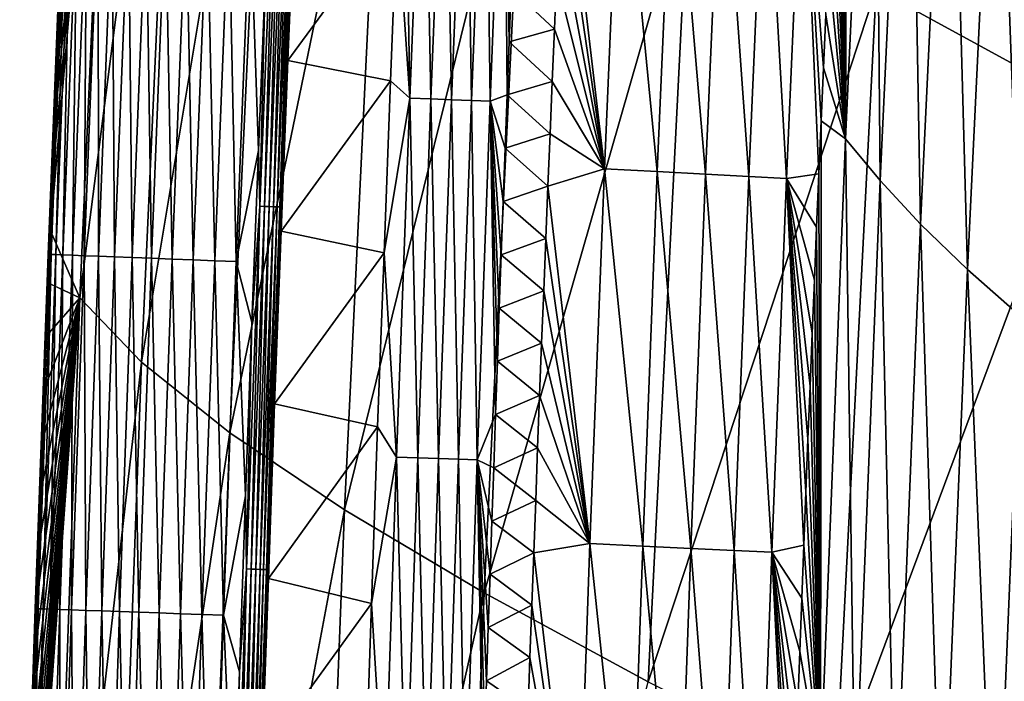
# Model space of a CAD drawing. Header units: millimetres. Extents: x -300 to 300, y -500 to 500.
# Tile 392 of 656: x -298 to -277, y 115 to 129. Entities that reach past the tile are written whole.
import ezdxf

# ---------------------------------------------------------------- set-up
doc = ezdxf.new("R2010")
doc.units = ezdxf.units.MM
doc.header["$LTSCALE"] = 81.481481
for name, color, linetype in [('20', 7, 'CONTINUOUS'), ('22', 7, 'CONTINUOUS'), ('24', 7, 'CONTINUOUS'), ('25', 7, 'CONTINUOUS'), ('28', 7, 'CONTINUOUS'), ('29', 7, 'CONTINUOUS'), ('31', 7, 'CONTINUOUS'), ('33', 7, 'CONTINUOUS')]:
    doc.layers.add(name, color=color, linetype=linetype)

msp = doc.modelspace()

# ---------------------------------------------------------------- linework, layer by layer
at = {"layer": '20', "color": 7, "linetype": 'CONTINUOUS'}
for points in [[(-275.443, 126.967, 37.871), (-274.429, 143.151, 37.956), (-279.968, 129.44, 34.437), (-275.443, 126.967, 37.871)], [(-297.123, 122.784, 9.611), (-296.316, 141.157, 9.631), (-297.758, 124.233, 5.571), (-297.123, 122.784, 9.611)], [(-297.758, 124.233, 5.571), (-296.316, 141.157, 9.631), (-297.713, 125.366, 5.573), (-297.758, 124.233, 5.571)], [(-297.713, 125.366, 5.573), (-296.316, 141.157, 9.631), (-297.669, 126.499, 5.576), (-297.713, 125.366, 5.573)], [(-297.669, 126.499, 5.576), (-296.316, 141.157, 9.631), (-297.623, 127.632, 5.578), (-297.669, 126.499, 5.576)], [(-297.623, 127.632, 5.578), (-296.316, 141.157, 9.631), (-297.578, 128.764, 5.581), (-297.623, 127.632, 5.578)], [(-297.578, 128.764, 5.581), (-296.316, 141.157, 9.631), (-297.531, 129.896, 5.583), (-297.578, 128.764, 5.581)], [(-297.123, 122.784, 9.611), (-294.971, 139.594, 14.291), (-296.316, 141.157, 9.631), (-297.123, 122.784, 9.611)], [(-295.798, 121.4, 14.259), (-294.971, 139.594, 14.291), (-297.123, 122.784, 9.611), (-295.798, 121.4, 14.259)], [(-295.798, 121.4, 14.259), (-293.05, 137.87, 18.734), (-294.971, 139.594, 14.291), (-295.798, 121.4, 14.259)], [(-293.891, 119.877, 18.692), (-293.05, 137.87, 18.734), (-295.798, 121.4, 14.259), (-293.891, 119.877, 18.692)], [(-293.891, 119.877, 18.692), (-290.569, 135.989, 22.965), (-293.05, 137.87, 18.734), (-293.891, 119.877, 18.692)], [(-291.423, 118.22, 22.914), (-290.569, 135.989, 22.965), (-293.891, 119.877, 18.692), (-291.423, 118.22, 22.914)], [(-291.423, 118.22, 22.914), (-287.55, 133.955, 26.989), (-290.569, 135.989, 22.965), (-291.423, 118.22, 22.914)], [(-288.412, 116.431, 26.93), (-287.55, 133.955, 26.989), (-291.423, 118.22, 22.914), (-288.412, 116.431, 26.93)], [(-288.412, 116.431, 26.93), (-284.009, 131.77, 30.811), (-287.55, 133.955, 26.989), (-288.412, 116.431, 26.93)], [(-284.876, 114.513, 30.746), (-284.009, 131.77, 30.811), (-288.412, 116.431, 26.93), (-284.876, 114.513, 30.746)], [(-284.876, 114.513, 30.746), (-279.968, 129.44, 34.437), (-284.009, 131.77, 30.811), (-284.876, 114.513, 30.746)], [(-280.837, 112.47, 34.366), (-279.968, 129.44, 34.437), (-284.876, 114.513, 30.746), (-280.837, 112.47, 34.366)], [(-280.837, 112.47, 34.366), (-275.443, 126.967, 37.871), (-279.968, 129.44, 34.437), (-280.837, 112.47, 34.366)], [(-276.312, 110.305, 37.795), (-275.443, 126.967, 37.871), (-280.837, 112.47, 34.366), (-276.312, 110.305, 37.795)], [(-297.801, 123.1, 5.568), (-297.123, 122.784, 9.611), (-297.758, 124.233, 5.571), (-297.801, 123.1, 5.568)], [(-297.844, 121.967, 5.566), (-297.123, 122.784, 9.611), (-297.801, 123.1, 5.568), (-297.844, 121.967, 5.566)], [(-297.793, 103.827, 9.593), (-297.123, 122.784, 9.611), (-298.422, 104.953, 5.533), (-297.793, 103.827, 9.593)], [(-298.422, 104.953, 5.533), (-297.123, 122.784, 9.611), (-298.387, 106.088, 5.535), (-298.422, 104.953, 5.533)], [(-298.387, 106.088, 5.535), (-297.123, 122.784, 9.611), (-298.352, 107.223, 5.537), (-298.387, 106.088, 5.535)], [(-298.352, 107.223, 5.537), (-297.123, 122.784, 9.611), (-298.316, 108.358, 5.539), (-298.352, 107.223, 5.537)], [(-298.316, 108.358, 5.539), (-297.123, 122.784, 9.611), (-298.28, 109.493, 5.541), (-298.316, 108.358, 5.539)], [(-298.28, 109.493, 5.541), (-297.123, 122.784, 9.611), (-298.243, 110.628, 5.543), (-298.28, 109.493, 5.541)], [(-298.243, 110.628, 5.543), (-297.123, 122.784, 9.611), (-298.205, 111.762, 5.545), (-298.243, 110.628, 5.543)], [(-298.205, 111.762, 5.545), (-297.123, 122.784, 9.611), (-298.167, 112.897, 5.548), (-298.205, 111.762, 5.545)], [(-298.167, 112.897, 5.548), (-297.123, 122.784, 9.611), (-298.129, 114.031, 5.55), (-298.167, 112.897, 5.548)], [(-298.129, 114.031, 5.55), (-297.123, 122.784, 9.611), (-298.09, 115.165, 5.552), (-298.129, 114.031, 5.55)], [(-298.09, 115.165, 5.552), (-297.123, 122.784, 9.611), (-298.05, 116.299, 5.554), (-298.09, 115.165, 5.552)], [(-298.05, 116.299, 5.554), (-297.123, 122.784, 9.611), (-298.01, 117.433, 5.557), (-298.05, 116.299, 5.554)], [(-298.01, 117.433, 5.557), (-297.123, 122.784, 9.611), (-297.97, 118.567, 5.559), (-298.01, 117.433, 5.557)], [(-297.97, 118.567, 5.559), (-297.123, 122.784, 9.611), (-297.928, 119.7, 5.561), (-297.97, 118.567, 5.559)], [(-297.928, 119.7, 5.561), (-297.123, 122.784, 9.611), (-297.886, 120.834, 5.564), (-297.928, 119.7, 5.561)], [(-297.886, 120.834, 5.564), (-297.123, 122.784, 9.611), (-297.844, 121.967, 5.566), (-297.886, 120.834, 5.564)], [(-297.793, 103.827, 9.593), (-295.798, 121.4, 14.259), (-297.123, 122.784, 9.611), (-297.793, 103.827, 9.593)], [(-296.484, 102.636, 14.231), (-295.798, 121.4, 14.259), (-297.793, 103.827, 9.593), (-296.484, 102.636, 14.231)], [(-296.484, 102.636, 14.231), (-293.891, 119.877, 18.692), (-295.798, 121.4, 14.259), (-296.484, 102.636, 14.231)], [(-294.591, 101.329, 18.655), (-293.891, 119.877, 18.692), (-296.484, 102.636, 14.231), (-294.591, 101.329, 18.655)], [(-294.591, 101.329, 18.655), (-291.423, 118.22, 22.914), (-293.891, 119.877, 18.692), (-294.591, 101.329, 18.655)], [(-292.134, 99.91, 22.869), (-291.423, 118.22, 22.914), (-294.591, 101.329, 18.655), (-292.134, 99.91, 22.869)], [(-292.134, 99.91, 22.869), (-288.412, 116.431, 26.93), (-291.423, 118.22, 22.914), (-292.134, 99.91, 22.869)], [(-289.13, 98.381, 26.879), (-288.412, 116.431, 26.93), (-292.134, 99.91, 22.869), (-289.13, 98.381, 26.879)], [(-289.13, 98.381, 26.879), (-284.876, 114.513, 30.746), (-288.412, 116.431, 26.93), (-289.13, 98.381, 26.879)]]:
    msp.add_3dface(points, dxfattribs=at)
at = {"layer": '22', "color": 7, "linetype": 'CONTINUOUS'}
for points in [[(-280.007, 139.521, 11.1), (-280.624, 126.211, 11.133), (-280.573, 139.183, 9.915), (-280.007, 139.521, 11.1)], [(-280.624, 126.211, 11.133), (-280.007, 139.521, 11.1), (-279.881, 125.313, 12.606), (-280.624, 126.211, 11.133)], [(-279.881, 125.313, 12.606), (-280.007, 139.521, 11.1), (-279.26, 138.54, 12.583), (-279.881, 125.313, 12.606)], [(-280.573, 139.183, 9.915), (-280.624, 126.211, 11.133), (-280.629, 138.038, 9.918), (-280.573, 139.183, 9.915)], [(-279.881, 125.313, 12.606), (-279.26, 138.54, 12.583), (-279.01, 124.375, 14.082), (-279.881, 125.313, 12.606)], [(-279.01, 124.375, 14.082), (-279.26, 138.54, 12.583), (-278.385, 137.515, 14.07), (-279.01, 124.375, 14.082)], [(-280.629, 138.038, 9.918), (-280.624, 126.211, 11.133), (-280.685, 136.893, 9.92), (-280.629, 138.038, 9.918)], [(-279.01, 124.375, 14.082), (-278.385, 137.515, 14.07), (-278.001, 123.398, 15.565), (-279.01, 124.375, 14.082)], [(-278.001, 123.398, 15.565), (-278.385, 137.515, 14.07), (-277.372, 136.446, 15.563), (-278.001, 123.398, 15.565)], [(-280.685, 136.893, 9.92), (-280.624, 126.211, 11.133), (-280.739, 135.749, 9.923), (-280.685, 136.893, 9.92)], [(-278.001, 123.398, 15.565), (-277.372, 136.446, 15.563), (-276.847, 122.381, 17.059), (-278.001, 123.398, 15.565)], [(-276.847, 122.381, 17.059), (-277.372, 136.446, 15.563), (-276.213, 135.333, 17.066), (-276.847, 122.381, 17.059)], [(-280.739, 135.749, 9.923), (-280.624, 126.211, 11.133), (-280.793, 134.605, 9.925), (-280.739, 135.749, 9.923)], [(-280.793, 134.605, 9.925), (-280.624, 126.211, 11.133), (-280.847, 133.46, 9.927), (-280.793, 134.605, 9.925)], [(-280.847, 133.46, 9.927), (-280.624, 126.211, 11.133), (-280.899, 132.316, 9.929), (-280.847, 133.46, 9.927)], [(-280.899, 132.316, 9.929), (-280.624, 126.211, 11.133), (-280.951, 131.172, 9.932), (-280.899, 132.316, 9.929)], [(-280.951, 131.172, 9.932), (-280.624, 126.211, 11.133), (-281.003, 130.028, 9.934), (-280.951, 131.172, 9.932)], [(-281.003, 130.028, 9.934), (-280.624, 126.211, 11.133), (-281.053, 128.885, 9.936), (-281.003, 130.028, 9.934)], [(-281.053, 128.885, 9.936), (-280.624, 126.211, 11.133), (-281.103, 127.741, 9.938), (-281.053, 128.885, 9.936)], [(-281.103, 127.741, 9.938), (-280.624, 126.211, 11.133), (-281.152, 126.598, 9.94), (-281.103, 127.741, 9.938)], [(-281.152, 126.598, 9.94), (-281.165, 112.583, 11.163), (-281.201, 125.454, 9.943), (-281.152, 126.598, 9.94)], [(-280.624, 126.211, 11.133), (-281.165, 112.583, 11.163), (-281.152, 126.598, 9.94), (-280.624, 126.211, 11.133)], [(-281.165, 112.583, 11.163), (-280.624, 126.211, 11.133), (-280.426, 111.773, 12.625), (-281.165, 112.583, 11.163)], [(-280.426, 111.773, 12.625), (-280.624, 126.211, 11.133), (-279.881, 125.313, 12.606), (-280.426, 111.773, 12.625)], [(-281.201, 125.454, 9.943), (-281.165, 112.583, 11.163), (-281.249, 124.311, 9.945), (-281.201, 125.454, 9.943)], [(-280.426, 111.773, 12.625), (-279.881, 125.313, 12.606), (-279.559, 110.927, 14.092), (-280.426, 111.773, 12.625)], [(-279.559, 110.927, 14.092), (-279.881, 125.313, 12.606), (-279.01, 124.375, 14.082), (-279.559, 110.927, 14.092)], [(-279.559, 110.927, 14.092), (-279.01, 124.375, 14.082), (-278.554, 110.047, 15.567), (-279.559, 110.927, 14.092)], [(-278.554, 110.047, 15.567), (-279.01, 124.375, 14.082), (-278.001, 123.398, 15.565), (-278.554, 110.047, 15.567)], [(-281.249, 124.311, 9.945), (-281.165, 112.583, 11.163), (-281.296, 123.168, 9.947), (-281.249, 124.311, 9.945)], [(-278.554, 110.047, 15.567), (-278.001, 123.398, 15.565), (-277.404, 109.132, 17.052), (-278.554, 110.047, 15.567)], [(-277.404, 109.132, 17.052), (-278.001, 123.398, 15.565), (-276.847, 122.381, 17.059), (-277.404, 109.132, 17.052)], [(-281.296, 123.168, 9.947), (-281.165, 112.583, 11.163), (-281.343, 122.025, 9.949), (-281.296, 123.168, 9.947)], [(-277.404, 109.132, 17.052), (-276.847, 122.381, 17.059), (-276.1, 108.181, 18.548), (-277.404, 109.132, 17.052)], [(-281.343, 122.025, 9.949), (-281.165, 112.583, 11.163), (-281.389, 120.882, 9.951), (-281.343, 122.025, 9.949)], [(-281.389, 120.882, 9.951), (-281.165, 112.583, 11.163), (-281.435, 119.739, 9.953), (-281.389, 120.882, 9.951)], [(-281.435, 119.739, 9.953), (-281.165, 112.583, 11.163), (-281.479, 118.597, 9.955), (-281.435, 119.739, 9.953)], [(-281.479, 118.597, 9.955), (-281.165, 112.583, 11.163), (-281.524, 117.454, 9.957), (-281.479, 118.597, 9.955)], [(-281.524, 117.454, 9.957), (-281.165, 112.583, 11.163), (-281.567, 116.312, 9.959), (-281.524, 117.454, 9.957)], [(-281.567, 116.312, 9.959), (-281.165, 112.583, 11.163), (-281.61, 115.17, 9.96), (-281.567, 116.312, 9.959)], [(-281.61, 115.17, 9.96), (-281.165, 112.583, 11.163), (-281.653, 114.028, 9.962), (-281.61, 115.17, 9.96)]]:
    msp.add_3dface(points, dxfattribs=at)
at = {"layer": '24', "color": 7, "linetype": 'CONTINUOUS'}
for points in [[(-286.851, 129.701, 2.18), (-286.899, 128.574, 2.178), (-287.831, 129.452, 1.393), (-286.851, 129.701, 2.18)], [(-287.831, 129.452, 1.393), (-286.899, 128.574, 2.178), (-287.875, 128.304, 1.394), (-287.831, 129.452, 1.393)], [(-286.899, 128.574, 2.178), (-286.946, 127.446, 2.175), (-287.875, 128.304, 1.394), (-286.899, 128.574, 2.178)], [(-287.875, 128.304, 1.394), (-286.946, 127.446, 2.175), (-287.919, 127.156, 1.395), (-287.875, 128.304, 1.394)], [(-286.946, 127.446, 2.175), (-286.993, 126.319, 2.173), (-287.919, 127.156, 1.395), (-286.946, 127.446, 2.175)], [(-287.919, 127.156, 1.395), (-286.993, 126.319, 2.173), (-287.962, 126.008, 1.396), (-287.919, 127.156, 1.395)], [(-286.993, 126.319, 2.173), (-287.039, 125.191, 2.171), (-287.962, 126.008, 1.396), (-286.993, 126.319, 2.173)], [(-287.962, 126.008, 1.396), (-287.039, 125.191, 2.171), (-288.004, 124.86, 1.397), (-287.962, 126.008, 1.396)], [(-287.039, 125.191, 2.171), (-287.085, 124.063, 2.169), (-288.004, 124.86, 1.397), (-287.039, 125.191, 2.171)], [(-288.004, 124.86, 1.397), (-287.085, 124.063, 2.169), (-288.046, 123.713, 1.398), (-288.004, 124.86, 1.397)], [(-287.085, 124.063, 2.169), (-287.13, 122.935, 2.167), (-288.046, 123.713, 1.398), (-287.085, 124.063, 2.169)], [(-288.046, 123.713, 1.398), (-287.13, 122.935, 2.167), (-288.088, 122.565, 1.398), (-288.046, 123.713, 1.398)], [(-287.13, 122.935, 2.167), (-287.174, 121.807, 2.165), (-288.088, 122.565, 1.398), (-287.13, 122.935, 2.167)], [(-288.088, 122.565, 1.398), (-287.174, 121.807, 2.165), (-288.129, 121.418, 1.399), (-288.088, 122.565, 1.398)], [(-287.174, 121.807, 2.165), (-287.218, 120.679, 2.163), (-288.129, 121.418, 1.399), (-287.174, 121.807, 2.165)], [(-288.129, 121.418, 1.399), (-287.218, 120.679, 2.163), (-288.169, 120.27, 1.4), (-288.129, 121.418, 1.399)], [(-287.218, 120.679, 2.163), (-287.261, 119.551, 2.161), (-288.169, 120.27, 1.4), (-287.218, 120.679, 2.163)], [(-288.169, 120.27, 1.4), (-287.261, 119.551, 2.161), (-288.208, 119.123, 1.401), (-288.169, 120.27, 1.4)], [(-287.261, 119.551, 2.161), (-287.303, 118.423, 2.159), (-288.208, 119.123, 1.401), (-287.261, 119.551, 2.161)], [(-288.208, 119.123, 1.401), (-287.303, 118.423, 2.159), (-288.247, 117.976, 1.402), (-288.208, 119.123, 1.401)], [(-287.303, 118.423, 2.159), (-287.345, 117.295, 2.157), (-288.247, 117.976, 1.402), (-287.303, 118.423, 2.159)], [(-288.247, 117.976, 1.402), (-287.345, 117.295, 2.157), (-288.286, 116.829, 1.402), (-288.247, 117.976, 1.402)], [(-287.345, 117.295, 2.157), (-287.387, 116.166, 2.155), (-288.286, 116.829, 1.402), (-287.345, 117.295, 2.157)], [(-288.286, 116.829, 1.402), (-287.387, 116.166, 2.155), (-288.324, 115.682, 1.403), (-288.286, 116.829, 1.402)], [(-287.387, 116.166, 2.155), (-287.428, 115.038, 2.154), (-288.324, 115.682, 1.403), (-287.387, 116.166, 2.155)], [(-288.324, 115.682, 1.403), (-287.428, 115.038, 2.154), (-288.361, 114.535, 1.404), (-288.324, 115.682, 1.403)], [(-287.428, 115.038, 2.154), (-287.468, 113.909, 2.152), (-288.361, 114.535, 1.404), (-287.428, 115.038, 2.154)], [(-288.361, 114.535, 1.404), (-287.468, 113.909, 2.152), (-288.398, 113.389, 1.405), (-288.361, 114.535, 1.404)]]:
    msp.add_3dface(points, dxfattribs=at)
at = {"layer": '25', "color": 7, "linetype": 'CONTINUOUS'}
for points in [[(-286.703, 133.083, 2.186), (-285.473, 133.634, 3.244), (-285.819, 125.565, 3.234), (-286.703, 133.083, 2.186)], [(-285.473, 133.634, 3.244), (-284.682, 125.507, 4.416), (-285.819, 125.565, 3.234), (-285.473, 133.634, 3.244)], [(-284.335, 133.571, 4.421), (-284.682, 125.507, 4.416), (-285.473, 133.634, 3.244), (-284.335, 133.571, 4.421)], [(-284.335, 133.571, 4.421), (-283.642, 125.453, 5.691), (-284.682, 125.507, 4.416), (-284.335, 133.571, 4.421)], [(-283.294, 133.512, 5.69), (-283.642, 125.453, 5.691), (-284.335, 133.571, 4.421), (-283.294, 133.512, 5.69)], [(-283.294, 133.512, 5.69), (-282.71, 125.403, 7.047), (-283.642, 125.453, 5.691), (-283.294, 133.512, 5.69)], [(-282.361, 133.457, 7.042), (-282.71, 125.403, 7.047), (-283.294, 133.512, 5.69), (-282.361, 133.457, 7.042)], [(-282.361, 133.457, 7.042), (-281.896, 125.358, 8.471), (-282.71, 125.403, 7.047), (-282.361, 133.457, 7.042)], [(-281.544, 133.409, 8.46), (-281.896, 125.358, 8.471), (-282.361, 133.457, 7.042), (-281.544, 133.409, 8.46)], [(-281.544, 133.409, 8.46), (-281.201, 125.454, 9.943), (-281.896, 125.358, 8.471), (-281.544, 133.409, 8.46)], [(-281.053, 128.885, 9.936), (-281.103, 127.741, 9.938), (-281.544, 133.409, 8.46), (-281.053, 128.885, 9.936)], [(-281.103, 127.741, 9.938), (-281.152, 126.598, 9.94), (-281.544, 133.409, 8.46), (-281.103, 127.741, 9.938)], [(-281.152, 126.598, 9.94), (-281.201, 125.454, 9.943), (-281.544, 133.409, 8.46), (-281.152, 126.598, 9.94)], [(-286.753, 131.956, 2.184), (-286.703, 133.083, 2.186), (-285.819, 125.565, 3.234), (-286.753, 131.956, 2.184)], [(-286.802, 130.829, 2.182), (-286.753, 131.956, 2.184), (-285.819, 125.565, 3.234), (-286.802, 130.829, 2.182)], [(-286.851, 129.701, 2.18), (-286.802, 130.829, 2.182), (-285.819, 125.565, 3.234), (-286.851, 129.701, 2.18)], [(-286.899, 128.574, 2.178), (-286.851, 129.701, 2.18), (-285.819, 125.565, 3.234), (-286.899, 128.574, 2.178)], [(-286.946, 127.446, 2.175), (-286.899, 128.574, 2.178), (-285.819, 125.565, 3.234), (-286.946, 127.446, 2.175)], [(-286.993, 126.319, 2.173), (-286.946, 127.446, 2.175), (-285.819, 125.565, 3.234), (-286.993, 126.319, 2.173)], [(-287.039, 125.191, 2.171), (-286.993, 126.319, 2.173), (-285.819, 125.565, 3.234), (-287.039, 125.191, 2.171)], [(-287.039, 125.191, 2.171), (-285.819, 125.565, 3.234), (-286.133, 117.492, 3.225), (-287.039, 125.191, 2.171)], [(-285.819, 125.565, 3.234), (-284.997, 117.439, 4.411), (-286.133, 117.492, 3.225), (-285.819, 125.565, 3.234)], [(-284.682, 125.507, 4.416), (-284.997, 117.439, 4.411), (-285.819, 125.565, 3.234), (-284.682, 125.507, 4.416)], [(-284.682, 125.507, 4.416), (-283.958, 117.389, 5.691), (-284.997, 117.439, 4.411), (-284.682, 125.507, 4.416)], [(-283.642, 125.453, 5.691), (-283.958, 117.389, 5.691), (-284.682, 125.507, 4.416), (-283.642, 125.453, 5.691)], [(-283.642, 125.453, 5.691), (-283.029, 117.344, 7.052), (-283.958, 117.389, 5.691), (-283.642, 125.453, 5.691)], [(-282.71, 125.403, 7.047), (-283.029, 117.344, 7.052), (-283.642, 125.453, 5.691), (-282.71, 125.403, 7.047)], [(-282.71, 125.403, 7.047), (-282.217, 117.303, 8.481), (-283.029, 117.344, 7.052), (-282.71, 125.403, 7.047)], [(-281.896, 125.358, 8.471), (-282.217, 117.303, 8.481), (-282.71, 125.403, 7.047), (-281.896, 125.358, 8.471)], [(-281.201, 125.454, 9.943), (-281.249, 124.311, 9.945), (-281.896, 125.358, 8.471), (-281.201, 125.454, 9.943)], [(-287.085, 124.063, 2.169), (-287.039, 125.191, 2.171), (-286.133, 117.492, 3.225), (-287.085, 124.063, 2.169)], [(-281.896, 125.358, 8.471), (-281.524, 117.454, 9.957), (-282.217, 117.303, 8.481), (-281.896, 125.358, 8.471)], [(-281.249, 124.311, 9.945), (-281.296, 123.168, 9.947), (-281.896, 125.358, 8.471), (-281.249, 124.311, 9.945)], [(-281.296, 123.168, 9.947), (-281.343, 122.025, 9.949), (-281.896, 125.358, 8.471), (-281.296, 123.168, 9.947)], [(-281.343, 122.025, 9.949), (-281.389, 120.882, 9.951), (-281.896, 125.358, 8.471), (-281.343, 122.025, 9.949)], [(-281.389, 120.882, 9.951), (-281.435, 119.739, 9.953), (-281.896, 125.358, 8.471), (-281.389, 120.882, 9.951)], [(-281.435, 119.739, 9.953), (-281.479, 118.597, 9.955), (-281.896, 125.358, 8.471), (-281.435, 119.739, 9.953)], [(-281.479, 118.597, 9.955), (-281.524, 117.454, 9.957), (-281.896, 125.358, 8.471), (-281.479, 118.597, 9.955)], [(-287.13, 122.935, 2.167), (-287.085, 124.063, 2.169), (-286.133, 117.492, 3.225), (-287.13, 122.935, 2.167)], [(-287.174, 121.807, 2.165), (-287.13, 122.935, 2.167), (-286.133, 117.492, 3.225), (-287.174, 121.807, 2.165)], [(-287.218, 120.679, 2.163), (-287.174, 121.807, 2.165), (-286.133, 117.492, 3.225), (-287.218, 120.679, 2.163)], [(-287.261, 119.551, 2.161), (-287.218, 120.679, 2.163), (-286.133, 117.492, 3.225), (-287.261, 119.551, 2.161)], [(-287.303, 118.423, 2.159), (-287.261, 119.551, 2.161), (-286.133, 117.492, 3.225), (-287.303, 118.423, 2.159)], [(-287.345, 117.295, 2.157), (-287.303, 118.423, 2.159), (-286.133, 117.492, 3.225), (-287.345, 117.295, 2.157)], [(-287.345, 117.295, 2.157), (-286.133, 117.492, 3.225), (-286.418, 109.415, 3.216), (-287.345, 117.295, 2.157)], [(-286.133, 117.492, 3.225), (-285.282, 109.367, 4.406), (-286.418, 109.415, 3.216), (-286.133, 117.492, 3.225)], [(-284.997, 117.439, 4.411), (-285.282, 109.367, 4.406), (-286.133, 117.492, 3.225), (-284.997, 117.439, 4.411)], [(-284.997, 117.439, 4.411), (-284.245, 109.322, 5.691), (-285.282, 109.367, 4.406), (-284.997, 117.439, 4.411)], [(-283.958, 117.389, 5.691), (-284.245, 109.322, 5.691), (-284.997, 117.439, 4.411), (-283.958, 117.389, 5.691)], [(-283.958, 117.389, 5.691), (-283.317, 109.28, 7.057), (-284.245, 109.322, 5.691), (-283.958, 117.389, 5.691)], [(-283.029, 117.344, 7.052), (-283.317, 109.28, 7.057), (-283.958, 117.389, 5.691), (-283.029, 117.344, 7.052)], [(-283.029, 117.344, 7.052), (-282.508, 109.243, 8.49), (-283.317, 109.28, 7.057), (-283.029, 117.344, 7.052)], [(-282.217, 117.303, 8.481), (-282.508, 109.243, 8.49), (-283.029, 117.344, 7.052), (-282.217, 117.303, 8.481)], [(-281.524, 117.454, 9.957), (-281.567, 116.312, 9.959), (-282.217, 117.303, 8.481), (-281.524, 117.454, 9.957)], [(-287.387, 116.166, 2.155), (-287.345, 117.295, 2.157), (-286.418, 109.415, 3.216), (-287.387, 116.166, 2.155)], [(-282.217, 117.303, 8.481), (-281.816, 109.461, 9.969), (-282.508, 109.243, 8.49), (-282.217, 117.303, 8.481)], [(-281.567, 116.312, 9.959), (-281.61, 115.17, 9.96), (-282.217, 117.303, 8.481), (-281.567, 116.312, 9.959)], [(-281.61, 115.17, 9.96), (-281.653, 114.028, 9.962), (-282.217, 117.303, 8.481), (-281.61, 115.17, 9.96)], [(-281.653, 114.028, 9.962), (-281.694, 112.886, 9.964), (-282.217, 117.303, 8.481), (-281.653, 114.028, 9.962)], [(-281.694, 112.886, 9.964), (-281.736, 111.744, 9.966), (-282.217, 117.303, 8.481), (-281.694, 112.886, 9.964)], [(-281.736, 111.744, 9.966), (-281.776, 110.602, 9.968), (-282.217, 117.303, 8.481), (-281.736, 111.744, 9.966)], [(-281.776, 110.602, 9.968), (-281.816, 109.461, 9.969), (-282.217, 117.303, 8.481), (-281.776, 110.602, 9.968)], [(-287.428, 115.038, 2.154), (-287.387, 116.166, 2.155), (-286.418, 109.415, 3.216), (-287.428, 115.038, 2.154)], [(-287.468, 113.909, 2.152), (-287.428, 115.038, 2.154), (-286.418, 109.415, 3.216), (-287.468, 113.909, 2.152)]]:
    msp.add_3dface(points, dxfattribs=at)
at = {"layer": '28', "color": 7, "linetype": 'CONTINUOUS'}
for points in [[(-297.484, 131.029, 5.586), (-297.503, 131.354, 5.145), (-297.808, 123.722, 5.128), (-297.484, 131.029, 5.586)], [(-297.503, 131.354, 5.145), (-297.799, 123.722, 4.667), (-297.808, 123.722, 5.128), (-297.503, 131.354, 5.145)], [(-297.495, 131.354, 4.682), (-297.744, 123.72, 4.194), (-297.799, 123.722, 4.667), (-297.495, 131.354, 4.682)], [(-297.495, 131.354, 4.682), (-297.799, 123.722, 4.667), (-297.503, 131.354, 5.145), (-297.495, 131.354, 4.682)], [(-297.442, 131.352, 4.208), (-297.744, 123.72, 4.194), (-297.495, 131.354, 4.682), (-297.442, 131.352, 4.208)], [(-297.442, 131.352, 4.208), (-297.642, 123.717, 3.715), (-297.744, 123.72, 4.194), (-297.442, 131.352, 4.208)], [(-297.34, 131.347, 3.728), (-297.642, 123.717, 3.715), (-297.442, 131.352, 4.208), (-297.34, 131.347, 3.728)], [(-297.34, 131.347, 3.728), (-297.489, 123.711, 3.237), (-297.642, 123.717, 3.715), (-297.34, 131.347, 3.728)], [(-297.188, 131.341, 3.249), (-297.489, 123.711, 3.237), (-297.34, 131.347, 3.728), (-297.188, 131.341, 3.249)], [(-297.188, 131.341, 3.249), (-297.284, 123.703, 2.768), (-297.489, 123.711, 3.237), (-297.188, 131.341, 3.249)], [(-296.984, 131.333, 2.779), (-297.284, 123.703, 2.768), (-297.188, 131.341, 3.249), (-296.984, 131.333, 2.779)], [(-296.984, 131.333, 2.779), (-297.029, 123.694, 2.317), (-297.284, 123.703, 2.768), (-296.984, 131.333, 2.779)], [(-296.73, 131.322, 2.326), (-297.029, 123.694, 2.317), (-296.984, 131.333, 2.779), (-296.73, 131.322, 2.326)], [(-296.73, 131.322, 2.326), (-296.726, 123.682, 1.891), (-297.029, 123.694, 2.317), (-296.73, 131.322, 2.326)], [(-296.427, 131.31, 1.899), (-296.726, 123.682, 1.891), (-296.73, 131.322, 2.326), (-296.427, 131.31, 1.899)], [(-296.427, 131.31, 1.899), (-296.38, 123.669, 1.499), (-296.726, 123.682, 1.891), (-296.427, 131.31, 1.899)], [(-296.08, 131.295, 1.504), (-296.38, 123.669, 1.499), (-296.427, 131.31, 1.899), (-296.08, 131.295, 1.504)], [(-296.08, 131.295, 1.504), (-295.995, 123.654, 1.145), (-296.38, 123.669, 1.499), (-296.08, 131.295, 1.504)], [(-295.695, 131.279, 1.149), (-295.995, 123.654, 1.145), (-296.08, 131.295, 1.504), (-295.695, 131.279, 1.149)], [(-295.695, 131.279, 1.149), (-295.579, 123.638, 0.836), (-295.995, 123.654, 1.145), (-295.695, 131.279, 1.149)], [(-295.279, 131.262, 0.839), (-295.579, 123.638, 0.836), (-295.695, 131.279, 1.149), (-295.279, 131.262, 0.839)], [(-295.279, 131.262, 0.839), (-295.139, 123.621, 0.575), (-295.579, 123.638, 0.836), (-295.279, 131.262, 0.839)], [(-294.838, 131.243, 0.577), (-295.139, 123.621, 0.575), (-295.279, 131.262, 0.839), (-294.838, 131.243, 0.577)], [(-294.838, 131.243, 0.577), (-294.683, 123.604, 0.363), (-295.139, 123.621, 0.575), (-294.838, 131.243, 0.577)], [(-294.382, 131.224, 0.365), (-294.683, 123.604, 0.363), (-294.838, 131.243, 0.577), (-294.382, 131.224, 0.365)], [(-294.382, 131.224, 0.365), (-294.219, 123.586, 0.202), (-294.683, 123.604, 0.363), (-294.382, 131.224, 0.365)], [(-293.917, 131.205, 0.203), (-294.219, 123.586, 0.202), (-294.382, 131.224, 0.365), (-293.917, 131.205, 0.203)], [(-293.917, 131.205, 0.203), (-293.756, 123.568, 0.09), (-294.219, 123.586, 0.202), (-293.917, 131.205, 0.203)], [(-293.453, 131.185, 0.09), (-293.756, 123.568, 0.09), (-293.917, 131.205, 0.203), (-293.453, 131.185, 0.09)], [(-293.756, 123.568, 0.09), (-293.453, 131.185, 0.09), (-293.275, 125.957, 0.031), (-293.756, 123.568, 0.09)], [(-293.275, 125.957, 0.031), (-293.453, 131.185, 0.09), (-293.129, 129.604, 0.031), (-293.275, 125.957, 0.031)], [(-297.531, 129.896, 5.583), (-297.484, 131.029, 5.586), (-297.808, 123.722, 5.128), (-297.531, 129.896, 5.583)], [(-297.578, 128.764, 5.581), (-297.531, 129.896, 5.583), (-297.808, 123.722, 5.128), (-297.578, 128.764, 5.581)], [(-297.623, 127.632, 5.578), (-297.578, 128.764, 5.581), (-297.808, 123.722, 5.128), (-297.623, 127.632, 5.578)], [(-297.669, 126.499, 5.576), (-297.623, 127.632, 5.578), (-297.808, 123.722, 5.128), (-297.669, 126.499, 5.576)], [(-297.713, 125.366, 5.573), (-297.669, 126.499, 5.576), (-297.808, 123.722, 5.128), (-297.713, 125.366, 5.573)], [(-293.417, 122.264, 0.031), (-293.756, 123.568, 0.09), (-293.275, 125.957, 0.031), (-293.417, 122.264, 0.031)], [(-297.758, 124.233, 5.571), (-297.713, 125.366, 5.573), (-297.808, 123.722, 5.128), (-297.758, 124.233, 5.571)], [(-297.801, 123.1, 5.568), (-297.758, 124.233, 5.571), (-297.808, 123.722, 5.128), (-297.801, 123.1, 5.568)], [(-297.801, 123.1, 5.568), (-297.808, 123.722, 5.128), (-298.087, 116.09, 5.113), (-297.801, 123.1, 5.568)], [(-297.808, 123.722, 5.128), (-298.076, 116.089, 4.652), (-298.087, 116.09, 5.113), (-297.808, 123.722, 5.128)], [(-297.799, 123.722, 4.667), (-298.021, 116.088, 4.18), (-298.076, 116.089, 4.652), (-297.799, 123.722, 4.667)], [(-297.799, 123.722, 4.667), (-298.076, 116.089, 4.652), (-297.808, 123.722, 5.128), (-297.799, 123.722, 4.667)], [(-297.744, 123.72, 4.194), (-298.021, 116.088, 4.18), (-297.799, 123.722, 4.667), (-297.744, 123.72, 4.194)], [(-297.744, 123.72, 4.194), (-297.917, 116.084, 3.702), (-298.021, 116.088, 4.18), (-297.744, 123.72, 4.194)], [(-297.642, 123.717, 3.715), (-297.917, 116.084, 3.702), (-297.744, 123.72, 4.194), (-297.642, 123.717, 3.715)], [(-297.642, 123.717, 3.715), (-297.763, 116.079, 3.226), (-297.917, 116.084, 3.702), (-297.642, 123.717, 3.715)], [(-297.489, 123.711, 3.237), (-297.763, 116.079, 3.226), (-297.642, 123.717, 3.715), (-297.489, 123.711, 3.237)], [(-297.489, 123.711, 3.237), (-297.558, 116.072, 2.759), (-297.763, 116.079, 3.226), (-297.489, 123.711, 3.237)], [(-297.284, 123.703, 2.768), (-297.558, 116.072, 2.759), (-297.489, 123.711, 3.237), (-297.284, 123.703, 2.768)], [(-297.284, 123.703, 2.768), (-297.303, 116.063, 2.309), (-297.558, 116.072, 2.759), (-297.284, 123.703, 2.768)], [(-297.029, 123.694, 2.317), (-297.303, 116.063, 2.309), (-297.284, 123.703, 2.768), (-297.029, 123.694, 2.317)], [(-297.029, 123.694, 2.317), (-297, 116.053, 1.885), (-297.303, 116.063, 2.309), (-297.029, 123.694, 2.317)], [(-296.726, 123.682, 1.891), (-297, 116.053, 1.885), (-297.029, 123.694, 2.317), (-296.726, 123.682, 1.891)], [(-296.726, 123.682, 1.891), (-296.653, 116.041, 1.493), (-297, 116.053, 1.885), (-296.726, 123.682, 1.891)], [(-296.38, 123.669, 1.499), (-296.653, 116.041, 1.493), (-296.726, 123.682, 1.891), (-296.38, 123.669, 1.499)], [(-296.38, 123.669, 1.499), (-296.268, 116.027, 1.141), (-296.653, 116.041, 1.493), (-296.38, 123.669, 1.499)], [(-295.995, 123.654, 1.145), (-296.268, 116.027, 1.141), (-296.38, 123.669, 1.499), (-295.995, 123.654, 1.145)], [(-295.995, 123.654, 1.145), (-295.853, 116.012, 0.833), (-296.268, 116.027, 1.141), (-295.995, 123.654, 1.145)], [(-295.579, 123.638, 0.836), (-295.853, 116.012, 0.833), (-295.995, 123.654, 1.145), (-295.579, 123.638, 0.836)], [(-295.579, 123.638, 0.836), (-295.413, 115.997, 0.573), (-295.853, 116.012, 0.833), (-295.579, 123.638, 0.836)], [(-295.139, 123.621, 0.575), (-295.413, 115.997, 0.573), (-295.579, 123.638, 0.836), (-295.139, 123.621, 0.575)], [(-295.139, 123.621, 0.575), (-294.958, 115.981, 0.362), (-295.413, 115.997, 0.573), (-295.139, 123.621, 0.575)], [(-294.683, 123.604, 0.363), (-294.958, 115.981, 0.362), (-295.139, 123.621, 0.575), (-294.683, 123.604, 0.363)], [(-294.683, 123.604, 0.363), (-294.495, 115.965, 0.201), (-294.958, 115.981, 0.362), (-294.683, 123.604, 0.363)], [(-294.219, 123.586, 0.202), (-294.495, 115.965, 0.201), (-294.683, 123.604, 0.363), (-294.219, 123.586, 0.202)], [(-294.219, 123.586, 0.202), (-294.032, 115.948, 0.089), (-294.495, 115.965, 0.201), (-294.219, 123.586, 0.202)], [(-293.756, 123.568, 0.09), (-294.032, 115.948, 0.089), (-294.219, 123.586, 0.202), (-293.756, 123.568, 0.09)], [(-294.032, 115.948, 0.089), (-293.756, 123.568, 0.09), (-293.555, 118.523, 0.031), (-294.032, 115.948, 0.089)], [(-293.555, 118.523, 0.031), (-293.756, 123.568, 0.09), (-293.417, 122.264, 0.031), (-293.555, 118.523, 0.031)], [(-297.844, 121.967, 5.566), (-297.801, 123.1, 5.568), (-298.087, 116.09, 5.113), (-297.844, 121.967, 5.566)], [(-297.886, 120.834, 5.564), (-297.844, 121.967, 5.566), (-298.087, 116.09, 5.113), (-297.886, 120.834, 5.564)], [(-297.928, 119.7, 5.561), (-297.886, 120.834, 5.564), (-298.087, 116.09, 5.113), (-297.928, 119.7, 5.561)], [(-297.97, 118.567, 5.559), (-297.928, 119.7, 5.561), (-298.087, 116.09, 5.113), (-297.97, 118.567, 5.559)], [(-298.01, 117.433, 5.557), (-297.97, 118.567, 5.559), (-298.087, 116.09, 5.113), (-298.01, 117.433, 5.557)], [(-293.688, 114.731, 0.031), (-294.032, 115.948, 0.089), (-293.555, 118.523, 0.031), (-293.688, 114.731, 0.031)], [(-298.05, 116.299, 5.554), (-298.01, 117.433, 5.557), (-298.087, 116.09, 5.113), (-298.05, 116.299, 5.554)], [(-298.09, 115.165, 5.552), (-298.05, 116.299, 5.554), (-298.087, 116.09, 5.113), (-298.09, 115.165, 5.552)], [(-298.09, 115.165, 5.552), (-298.087, 116.09, 5.113), (-298.341, 108.455, 5.099), (-298.09, 115.165, 5.552)], [(-298.087, 116.09, 5.113), (-298.329, 108.455, 4.639), (-298.341, 108.455, 5.099), (-298.087, 116.09, 5.113)], [(-298.076, 116.089, 4.652), (-298.329, 108.455, 4.639), (-298.087, 116.09, 5.113), (-298.076, 116.089, 4.652)], [(-298.076, 116.089, 4.652), (-298.272, 108.454, 4.168), (-298.329, 108.455, 4.639), (-298.076, 116.089, 4.652)], [(-298.021, 116.088, 4.18), (-298.272, 108.454, 4.168), (-298.076, 116.089, 4.652), (-298.021, 116.088, 4.18)], [(-298.021, 116.088, 4.18), (-298.167, 108.45, 3.691), (-298.272, 108.454, 4.168), (-298.021, 116.088, 4.18)], [(-297.917, 116.084, 3.702), (-298.167, 108.45, 3.691), (-298.021, 116.088, 4.18), (-297.917, 116.084, 3.702)], [(-297.917, 116.084, 3.702), (-298.013, 108.446, 3.216), (-298.167, 108.45, 3.691), (-297.917, 116.084, 3.702)], [(-297.763, 116.079, 3.226), (-298.013, 108.446, 3.216), (-297.917, 116.084, 3.702), (-297.763, 116.079, 3.226)], [(-297.763, 116.079, 3.226), (-297.807, 108.439, 2.75), (-298.013, 108.446, 3.216), (-297.763, 116.079, 3.226)], [(-297.558, 116.072, 2.759), (-297.807, 108.439, 2.75), (-297.763, 116.079, 3.226), (-297.558, 116.072, 2.759)], [(-297.558, 116.072, 2.759), (-297.551, 108.431, 2.302), (-297.807, 108.439, 2.75), (-297.558, 116.072, 2.759)], [(-297.303, 116.063, 2.309), (-297.551, 108.431, 2.302), (-297.558, 116.072, 2.759), (-297.303, 116.063, 2.309)], [(-297.303, 116.063, 2.309), (-297.248, 108.422, 1.879), (-297.551, 108.431, 2.302), (-297.303, 116.063, 2.309)], [(-297, 116.053, 1.885), (-297.248, 108.422, 1.879), (-297.303, 116.063, 2.309), (-297, 116.053, 1.885)], [(-297, 116.053, 1.885), (-296.902, 108.411, 1.488), (-297.248, 108.422, 1.879), (-297, 116.053, 1.885)], [(-296.653, 116.041, 1.493), (-296.902, 108.411, 1.488), (-297, 116.053, 1.885), (-296.653, 116.041, 1.493)], [(-296.653, 116.041, 1.493), (-296.517, 108.398, 1.137), (-296.902, 108.411, 1.488), (-296.653, 116.041, 1.493)], [(-296.268, 116.027, 1.141), (-296.517, 108.398, 1.137), (-296.653, 116.041, 1.493), (-296.268, 116.027, 1.141)], [(-296.268, 116.027, 1.141), (-296.102, 108.385, 0.83), (-296.517, 108.398, 1.137), (-296.268, 116.027, 1.141)], [(-295.853, 116.012, 0.833), (-296.102, 108.385, 0.83), (-296.268, 116.027, 1.141), (-295.853, 116.012, 0.833)], [(-295.853, 116.012, 0.833), (-295.663, 108.371, 0.571), (-296.102, 108.385, 0.83), (-295.853, 116.012, 0.833)], [(-295.413, 115.997, 0.573), (-295.663, 108.371, 0.571), (-295.853, 116.012, 0.833), (-295.413, 115.997, 0.573)], [(-295.413, 115.997, 0.573), (-295.209, 108.357, 0.361), (-295.663, 108.371, 0.571), (-295.413, 115.997, 0.573)], [(-294.958, 115.981, 0.362), (-295.209, 108.357, 0.361), (-295.413, 115.997, 0.573), (-294.958, 115.981, 0.362)], [(-294.958, 115.981, 0.362), (-294.747, 108.342, 0.201), (-295.209, 108.357, 0.361), (-294.958, 115.981, 0.362)], [(-294.495, 115.965, 0.201), (-294.747, 108.342, 0.201), (-294.958, 115.981, 0.362), (-294.495, 115.965, 0.201)], [(-294.495, 115.965, 0.201), (-294.284, 108.327, 0.089), (-294.747, 108.342, 0.201), (-294.495, 115.965, 0.201)], [(-294.032, 115.948, 0.089), (-294.284, 108.327, 0.089), (-294.495, 115.965, 0.201), (-294.032, 115.948, 0.089)], [(-294.284, 108.327, 0.089), (-294.032, 115.948, 0.089), (-293.816, 110.886, 0.031), (-294.284, 108.327, 0.089)], [(-293.816, 110.886, 0.031), (-294.032, 115.948, 0.089), (-293.688, 114.731, 0.031), (-293.816, 110.886, 0.031)], [(-298.129, 114.031, 5.55), (-298.09, 115.165, 5.552), (-298.341, 108.455, 5.099), (-298.129, 114.031, 5.55)]]:
    msp.add_3dface(points, dxfattribs=at)
at = {"layer": '29', "color": 7, "linetype": 'CONTINUOUS'}
for points in [[(-292.493, 131.538, 0.5), (-290.286, 131.114, 0.5), (-292.643, 127.901, 0.5), (-292.493, 131.538, 0.5)], [(-290.286, 131.114, 0.5), (-290.431, 127.459, 0.5), (-292.643, 127.901, 0.5), (-290.286, 131.114, 0.5)], [(-292.643, 127.901, 0.5), (-290.431, 127.459, 0.5), (-292.787, 124.22, 0.5), (-292.643, 127.901, 0.5)], [(-290.431, 127.459, 0.5), (-290.571, 123.758, 0.5), (-292.787, 124.22, 0.5), (-290.431, 127.459, 0.5)], [(-292.787, 124.22, 0.5), (-290.571, 123.758, 0.5), (-292.928, 120.499, 0.5), (-292.787, 124.22, 0.5)], [(-290.571, 123.758, 0.5), (-290.708, 120.006, 0.5), (-292.928, 120.499, 0.5), (-290.571, 123.758, 0.5)], [(-292.928, 120.499, 0.5), (-290.708, 120.006, 0.5), (-293.063, 116.74, 0.5), (-292.928, 120.499, 0.5)], [(-290.708, 120.006, 0.5), (-290.84, 116.202, 0.5), (-293.063, 116.74, 0.5), (-290.708, 120.006, 0.5)], [(-293.063, 116.74, 0.5), (-290.84, 116.202, 0.5), (-293.194, 112.937, 0.5), (-293.063, 116.74, 0.5)], [(-290.84, 116.202, 0.5), (-290.967, 112.342, 0.5), (-293.194, 112.937, 0.5), (-290.84, 116.202, 0.5)]]:
    msp.add_3dface(points, dxfattribs=at)
at = {"layer": '31', "color": 7, "linetype": 'CONTINUOUS'}
for points in [[(-293.248, 124.76, 0.028), (-293.129, 129.604, 0.031), (-292.931, 132.572, 0.028), (-293.248, 124.76, 0.028)], [(-293.248, 124.76, 0.028), (-292.931, 132.572, 0.028), (-293.147, 124.756, 0.042), (-293.248, 124.76, 0.028)], [(-293.147, 124.756, 0.042), (-292.931, 132.572, 0.028), (-292.83, 132.568, 0.042), (-293.147, 124.756, 0.042)], [(-293.147, 124.756, 0.042), (-292.83, 132.568, 0.042), (-293.046, 124.752, 0.079), (-293.147, 124.756, 0.042)], [(-293.046, 124.752, 0.079), (-292.83, 132.568, 0.042), (-292.729, 132.563, 0.079), (-293.046, 124.752, 0.079)], [(-293.046, 124.752, 0.079), (-292.729, 132.563, 0.079), (-292.953, 124.748, 0.138), (-293.046, 124.752, 0.079)], [(-292.953, 124.748, 0.138), (-292.729, 132.563, 0.079), (-292.636, 132.559, 0.138), (-292.953, 124.748, 0.138)], [(-292.953, 124.748, 0.138), (-292.636, 132.559, 0.138), (-292.876, 124.745, 0.216), (-292.953, 124.748, 0.138)], [(-292.876, 124.745, 0.216), (-292.636, 132.559, 0.138), (-292.559, 132.556, 0.216), (-292.876, 124.745, 0.216)], [(-292.876, 124.745, 0.216), (-292.559, 132.556, 0.216), (-292.818, 124.743, 0.307), (-292.876, 124.745, 0.216)], [(-292.818, 124.743, 0.307), (-292.559, 132.556, 0.216), (-292.501, 132.554, 0.307), (-292.818, 124.743, 0.307)], [(-292.818, 124.743, 0.307), (-292.501, 132.554, 0.307), (-292.782, 124.742, 0.404), (-292.818, 124.743, 0.307)], [(-292.782, 124.742, 0.404), (-292.501, 132.554, 0.307), (-292.465, 132.552, 0.404), (-292.782, 124.742, 0.404)], [(-292.643, 127.901, 0.5), (-292.782, 124.742, 0.404), (-292.465, 132.552, 0.404), (-292.643, 127.901, 0.5)], [(-292.493, 131.538, 0.5), (-292.643, 127.901, 0.5), (-292.465, 132.552, 0.404), (-292.493, 131.538, 0.5)], [(-293.275, 125.957, 0.031), (-293.129, 129.604, 0.031), (-293.248, 124.76, 0.028), (-293.275, 125.957, 0.031)], [(-292.643, 127.901, 0.5), (-292.787, 124.22, 0.5), (-292.782, 124.742, 0.404), (-292.643, 127.901, 0.5)], [(-293.417, 122.264, 0.031), (-293.275, 125.957, 0.031), (-293.248, 124.76, 0.028), (-293.417, 122.264, 0.031)], [(-293.537, 116.946, 0.028), (-293.417, 122.264, 0.031), (-293.248, 124.76, 0.028), (-293.537, 116.946, 0.028)], [(-293.537, 116.946, 0.028), (-293.248, 124.76, 0.028), (-293.436, 116.943, 0.042), (-293.537, 116.946, 0.028)], [(-293.436, 116.943, 0.042), (-293.248, 124.76, 0.028), (-293.147, 124.756, 0.042), (-293.436, 116.943, 0.042)], [(-293.436, 116.943, 0.042), (-293.147, 124.756, 0.042), (-293.335, 116.939, 0.079), (-293.436, 116.943, 0.042)], [(-293.335, 116.939, 0.079), (-293.147, 124.756, 0.042), (-293.046, 124.752, 0.079), (-293.335, 116.939, 0.079)], [(-293.335, 116.939, 0.079), (-293.046, 124.752, 0.079), (-293.242, 116.936, 0.138), (-293.335, 116.939, 0.079)], [(-293.242, 116.936, 0.138), (-293.046, 124.752, 0.079), (-292.953, 124.748, 0.138), (-293.242, 116.936, 0.138)], [(-293.242, 116.936, 0.138), (-292.953, 124.748, 0.138), (-293.165, 116.933, 0.216), (-293.242, 116.936, 0.138)], [(-293.165, 116.933, 0.216), (-292.953, 124.748, 0.138), (-292.876, 124.745, 0.216), (-293.165, 116.933, 0.216)], [(-293.165, 116.933, 0.216), (-292.876, 124.745, 0.216), (-293.107, 116.931, 0.307), (-293.165, 116.933, 0.216)], [(-293.107, 116.931, 0.307), (-292.876, 124.745, 0.216), (-292.818, 124.743, 0.307), (-293.107, 116.931, 0.307)], [(-293.107, 116.931, 0.307), (-292.818, 124.743, 0.307), (-293.071, 116.93, 0.404), (-293.107, 116.931, 0.307)], [(-293.071, 116.93, 0.404), (-292.818, 124.743, 0.307), (-292.782, 124.742, 0.404), (-293.071, 116.93, 0.404)], [(-292.928, 120.499, 0.5), (-293.071, 116.93, 0.404), (-292.782, 124.742, 0.404), (-292.928, 120.499, 0.5)], [(-292.787, 124.22, 0.5), (-292.928, 120.499, 0.5), (-292.782, 124.742, 0.404), (-292.787, 124.22, 0.5)], [(-293.555, 118.523, 0.031), (-293.417, 122.264, 0.031), (-293.537, 116.946, 0.028), (-293.555, 118.523, 0.031)], [(-292.928, 120.499, 0.5), (-293.063, 116.74, 0.5), (-293.071, 116.93, 0.404), (-292.928, 120.499, 0.5)], [(-293.688, 114.731, 0.031), (-293.555, 118.523, 0.031), (-293.537, 116.946, 0.028), (-293.688, 114.731, 0.031)], [(-293.799, 109.132, 0.028), (-293.688, 114.731, 0.031), (-293.537, 116.946, 0.028), (-293.799, 109.132, 0.028)], [(-293.799, 109.132, 0.028), (-293.537, 116.946, 0.028), (-293.698, 109.129, 0.042), (-293.799, 109.132, 0.028)], [(-293.698, 109.129, 0.042), (-293.537, 116.946, 0.028), (-293.436, 116.943, 0.042), (-293.698, 109.129, 0.042)], [(-293.698, 109.129, 0.042), (-293.436, 116.943, 0.042), (-293.598, 109.126, 0.079), (-293.698, 109.129, 0.042)], [(-293.598, 109.126, 0.079), (-293.436, 116.943, 0.042), (-293.335, 116.939, 0.079), (-293.598, 109.126, 0.079)], [(-293.598, 109.126, 0.079), (-293.335, 116.939, 0.079), (-293.505, 109.123, 0.138), (-293.598, 109.126, 0.079)], [(-293.505, 109.123, 0.138), (-293.335, 116.939, 0.079), (-293.242, 116.936, 0.138), (-293.505, 109.123, 0.138)], [(-293.505, 109.123, 0.138), (-293.242, 116.936, 0.138), (-293.427, 109.12, 0.216), (-293.505, 109.123, 0.138)], [(-293.427, 109.12, 0.216), (-293.242, 116.936, 0.138), (-293.165, 116.933, 0.216), (-293.427, 109.12, 0.216)], [(-293.427, 109.12, 0.216), (-293.165, 116.933, 0.216), (-293.369, 109.118, 0.307), (-293.427, 109.12, 0.216)], [(-293.369, 109.118, 0.307), (-293.165, 116.933, 0.216), (-293.107, 116.931, 0.307), (-293.369, 109.118, 0.307)], [(-293.369, 109.118, 0.307), (-293.107, 116.931, 0.307), (-293.333, 109.117, 0.404), (-293.369, 109.118, 0.307)], [(-293.333, 109.117, 0.404), (-293.107, 116.931, 0.307), (-293.071, 116.93, 0.404), (-293.333, 109.117, 0.404)], [(-293.194, 112.937, 0.5), (-293.333, 109.117, 0.404), (-293.071, 116.93, 0.404), (-293.194, 112.937, 0.5)], [(-293.063, 116.74, 0.5), (-293.194, 112.937, 0.5), (-293.071, 116.93, 0.404), (-293.063, 116.74, 0.5)], [(-293.816, 110.886, 0.031), (-293.688, 114.731, 0.031), (-293.799, 109.132, 0.028), (-293.816, 110.886, 0.031)]]:
    msp.add_3dface(points, dxfattribs=at)
at = {"layer": '33', "color": 7, "linetype": 'CONTINUOUS'}
for points in [[(-290.016, 127.087, 0.523), (-290.136, 134.726, 0.5), (-289.704, 134.818, 0.523), (-290.016, 127.087, 0.523)], [(-290.016, 127.087, 0.523), (-289.704, 134.818, 0.523), (-289.561, 127.07, 0.599), (-290.016, 127.087, 0.523)], [(-289.561, 127.07, 0.599), (-289.704, 134.818, 0.523), (-289.252, 134.799, 0.598), (-289.561, 127.07, 0.599)], [(-289.561, 127.07, 0.599), (-289.252, 134.799, 0.598), (-289.116, 127.053, 0.727), (-289.561, 127.07, 0.599)], [(-289.116, 127.053, 0.727), (-289.252, 134.799, 0.598), (-288.808, 134.78, 0.726), (-289.116, 127.053, 0.727)], [(-289.116, 127.053, 0.727), (-288.808, 134.78, 0.726), (-288.689, 127.036, 0.907), (-289.116, 127.053, 0.727)], [(-288.689, 127.036, 0.907), (-288.808, 134.78, 0.726), (-288.382, 134.762, 0.904), (-288.689, 127.036, 0.907)], [(-288.689, 127.036, 0.907), (-288.382, 134.762, 0.904), (-288.287, 127.021, 1.133), (-288.689, 127.036, 0.907)], [(-288.287, 127.021, 1.133), (-288.382, 134.762, 0.904), (-287.981, 134.745, 1.129), (-288.287, 127.021, 1.133)], [(-287.919, 127.156, 1.395), (-288.287, 127.021, 1.133), (-287.981, 134.745, 1.129), (-287.919, 127.156, 1.395)], [(-287.831, 129.452, 1.393), (-287.875, 128.304, 1.394), (-287.981, 134.745, 1.129), (-287.831, 129.452, 1.393)], [(-287.875, 128.304, 1.394), (-287.919, 127.156, 1.395), (-287.981, 134.745, 1.129), (-287.875, 128.304, 1.394)], [(-290.286, 131.114, 0.5), (-290.136, 134.726, 0.5), (-290.016, 127.087, 0.523), (-290.286, 131.114, 0.5)], [(-290.431, 127.459, 0.5), (-290.286, 131.114, 0.5), (-290.016, 127.087, 0.523), (-290.431, 127.459, 0.5)], [(-290.571, 123.758, 0.5), (-290.431, 127.459, 0.5), (-290.016, 127.087, 0.523), (-290.571, 123.758, 0.5)], [(-287.919, 127.156, 1.395), (-287.962, 126.008, 1.396), (-288.287, 127.021, 1.133), (-287.919, 127.156, 1.395)], [(-290.3, 119.356, 0.523), (-290.571, 123.758, 0.5), (-290.016, 127.087, 0.523), (-290.3, 119.356, 0.523)], [(-290.3, 119.356, 0.523), (-290.016, 127.087, 0.523), (-289.844, 119.34, 0.6), (-290.3, 119.356, 0.523)], [(-289.844, 119.34, 0.6), (-290.016, 127.087, 0.523), (-289.561, 127.07, 0.599), (-289.844, 119.34, 0.6)], [(-289.844, 119.34, 0.6), (-289.561, 127.07, 0.599), (-289.397, 119.324, 0.729), (-289.844, 119.34, 0.6)], [(-289.397, 119.324, 0.729), (-289.561, 127.07, 0.599), (-289.116, 127.053, 0.727), (-289.397, 119.324, 0.729)], [(-289.397, 119.324, 0.729), (-289.116, 127.053, 0.727), (-288.969, 119.309, 0.909), (-289.397, 119.324, 0.729)], [(-288.969, 119.309, 0.909), (-289.116, 127.053, 0.727), (-288.689, 127.036, 0.907), (-288.969, 119.309, 0.909)], [(-288.969, 119.309, 0.909), (-288.689, 127.036, 0.907), (-288.566, 119.295, 1.137), (-288.969, 119.309, 0.909)], [(-288.566, 119.295, 1.137), (-288.689, 127.036, 0.907), (-288.287, 127.021, 1.133), (-288.566, 119.295, 1.137)], [(-288.169, 120.27, 1.4), (-288.566, 119.295, 1.137), (-288.287, 127.021, 1.133), (-288.169, 120.27, 1.4)], [(-287.962, 126.008, 1.396), (-288.004, 124.86, 1.397), (-288.287, 127.021, 1.133), (-287.962, 126.008, 1.396)], [(-288.004, 124.86, 1.397), (-288.046, 123.713, 1.398), (-288.287, 127.021, 1.133), (-288.004, 124.86, 1.397)], [(-288.046, 123.713, 1.398), (-288.088, 122.565, 1.398), (-288.287, 127.021, 1.133), (-288.046, 123.713, 1.398)], [(-288.088, 122.565, 1.398), (-288.129, 121.418, 1.399), (-288.287, 127.021, 1.133), (-288.088, 122.565, 1.398)], [(-288.129, 121.418, 1.399), (-288.169, 120.27, 1.4), (-288.287, 127.021, 1.133), (-288.129, 121.418, 1.399)], [(-290.708, 120.006, 0.5), (-290.571, 123.758, 0.5), (-290.3, 119.356, 0.523), (-290.708, 120.006, 0.5)], [(-288.169, 120.27, 1.4), (-288.208, 119.123, 1.401), (-288.566, 119.295, 1.137), (-288.169, 120.27, 1.4)], [(-290.84, 116.202, 0.5), (-290.708, 120.006, 0.5), (-290.3, 119.356, 0.523), (-290.84, 116.202, 0.5)], [(-290.558, 111.623, 0.523), (-290.84, 116.202, 0.5), (-290.3, 119.356, 0.523), (-290.558, 111.623, 0.523)], [(-290.558, 111.623, 0.523), (-290.3, 119.356, 0.523), (-290.101, 111.608, 0.6), (-290.558, 111.623, 0.523)], [(-290.101, 111.608, 0.6), (-290.3, 119.356, 0.523), (-289.844, 119.34, 0.6), (-290.101, 111.608, 0.6)], [(-290.101, 111.608, 0.6), (-289.844, 119.34, 0.6), (-289.653, 111.594, 0.73), (-290.101, 111.608, 0.6)], [(-289.653, 111.594, 0.73), (-289.844, 119.34, 0.6), (-289.397, 119.324, 0.729), (-289.653, 111.594, 0.73)], [(-289.653, 111.594, 0.73), (-289.397, 119.324, 0.729), (-289.223, 111.58, 0.912), (-289.653, 111.594, 0.73)], [(-289.223, 111.58, 0.912), (-289.397, 119.324, 0.729), (-288.969, 119.309, 0.909), (-289.223, 111.58, 0.912)], [(-289.223, 111.58, 0.912), (-288.969, 119.309, 0.909), (-288.82, 111.567, 1.14), (-289.223, 111.58, 0.912)], [(-288.82, 111.567, 1.14), (-288.969, 119.309, 0.909), (-288.566, 119.295, 1.137), (-288.82, 111.567, 1.14)], [(-288.435, 112.242, 1.405), (-288.82, 111.567, 1.14), (-288.566, 119.295, 1.137), (-288.435, 112.242, 1.405)], [(-288.208, 119.123, 1.401), (-288.247, 117.976, 1.402), (-288.566, 119.295, 1.137), (-288.208, 119.123, 1.401)], [(-288.247, 117.976, 1.402), (-288.286, 116.829, 1.402), (-288.566, 119.295, 1.137), (-288.247, 117.976, 1.402)], [(-288.286, 116.829, 1.402), (-288.324, 115.682, 1.403), (-288.566, 119.295, 1.137), (-288.286, 116.829, 1.402)], [(-288.324, 115.682, 1.403), (-288.361, 114.535, 1.404), (-288.566, 119.295, 1.137), (-288.324, 115.682, 1.403)], [(-288.361, 114.535, 1.404), (-288.398, 113.389, 1.405), (-288.566, 119.295, 1.137), (-288.361, 114.535, 1.404)], [(-288.398, 113.389, 1.405), (-288.435, 112.242, 1.405), (-288.566, 119.295, 1.137), (-288.398, 113.389, 1.405)], [(-290.967, 112.342, 0.5), (-290.84, 116.202, 0.5), (-290.558, 111.623, 0.523), (-290.967, 112.342, 0.5)]]:
    msp.add_3dface(points, dxfattribs=at)

doc.saveas('drawing.dxf')
